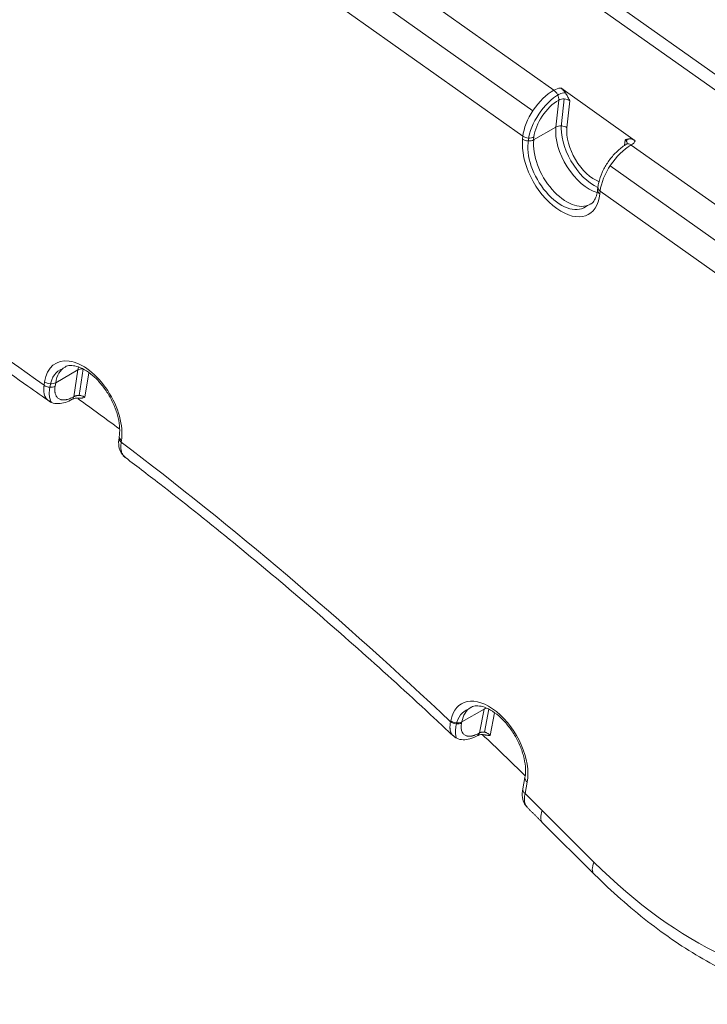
# Model space of a CAD drawing. Header units: millimetres. Extents: x 51337 to 61814, y -21781 to -12277.
# Tile 364 of 378: x 61723 to 61736, y -21437 to -21419. Entities that reach past the tile are written whole.
import ezdxf

# ---------------------------------------------------------------- set-up
doc = ezdxf.new("R2010")
doc.units = ezdxf.units.MM
doc.header["$LTSCALE"] = 0.3175
doc.layers.add('1轮廓实线层', color=7, linetype='Continuous', lineweight=18)

# ---------------------------------------------------------------- blocks, each defined once
blk = doc.blocks.new('MR12-2010-Z')
at = {"layer": '1轮廓实线层'}
for p, q in [((64057.039, -21448.515), (64064.282, -21453.65)), ((64063.881, -21454.047), (64056.629, -21448.907)), ((64063.692, -21454.53), (64056.421, -21449.376)), ((64068.264, -21454.29), (64062.468, -21450.181)), ((64068.43, -21454.104), (64062.842, -21450.143)), ((64064.416, -21453.608), (64065.835, -21454.614)), ((64064.322, -21454.353), (64064.375, -21453.839)), ((64064.428, -21454.293), (64064.477, -21453.818)), ((64064.587, -21453.853), (64064.533, -21454.366)), ((64064.322, -21454.353), (64063.897, -21454.598)), ((64063.686, -21454.584), (64063.692, -21454.53)), ((64063.792, -21454.657), (64063.797, -21454.603)), ((64063.903, -21454.543), (64063.897, -21454.598)), ((64065.629, -21454.708), (64065.641, -21454.6)), ((64065.67, -21454.68), (64065.669, -21454.682)), ((64065.757, -21454.696), (64068.196, -21456.424)), ((64065.356, -21455.093), (64067.671, -21456.734)), ((64065.124, -21455.499), (64065.118, -21455.553)), ((64065.167, -21455.576), (64065.161, -21455.63)), ((64067.606, -21457.304), (64065.167, -21455.576)), ((64055.204, -21458.986), (64054.78, -21459.231)), ((64055.125, -21459.497), (64055.204, -21458.986)), ((64055.225, -21459.474), (64055.304, -21458.968)), ((64055.41, -21459.04), (64055.337, -21459.507)), ((64054.559, -21459.279), (64054.569, -21459.212)), ((64054.78, -21459.231), (64054.77, -21459.298)), ((64054.664, -21459.355), (64054.674, -21459.29)), ((64055.992, -21460.251), (64055.988, -21460.281)), ((64056.035, -21460.335), (64056.03, -21460.365)), ((64062.951, -21465.456), (64062.526, -21465.701)), ((64062.865, -21465.911), (64062.951, -21465.456)), ((64062.962, -21465.898), (64063.045, -21465.459)), ((64063.151, -21465.53), (64063.07, -21465.959)), ((64062.313, -21465.697), (64062.316, -21465.679)), ((64062.415, -21465.792), (64062.421, -21465.761)), ((64062.526, -21465.701), (64062.523, -21465.72)), ((64063.732, -21466.761), (64063.691, -21466.978)), ((64063.773, -21466.85), (64063.733, -21467.067)), ((64064.062, -21467.394), (64065.047, -21468.376)), ((64064.062, -21467.618), (64065.047, -21468.601))]:
    blk.add_line(p, q, dxfattribs=at)
for centre, major_axis, ratio, start_param, end_param in [((64064.222, -21454.223), (-0.434, -0.612), 0.508281, 3.977629, 5.548426), ((64064.327, -21454.298), (0.434, 0.612), 0.508281, 0.837227, 2.403972), ((64064.493, -21453.799), (-0.298, 0.031), 0.638997, 5.037724, 5.561323), ((64064.27, -21453.764), (-0.075, 0.13), 0.57735, 3.813544, 5.384341), ((64064.493, -21453.799), (0.149, -0.016), 0.638997, 1.557346, 2.425683), ((64064.327, -21454.298), (0.347, 0.489), 0.508281, 0.836037, 2.406833), ((64064.481, -21453.914), (0.149, -0.016), 0.638997, 0.848934, 2.41973), ((64064.954, -21454.801), (-0.45, 0.779), 0.57735, 0.671952, 2.603933), ((64064.427, -21454.427), (0.149, -0.016), 0.638997, 0.848934, 2.41973), ((64065.06, -21454.74), (-0.45, 0.779), 0.57735, 0.674341, 2.455266), ((64063.798, -21454.468), (-0.149, 0.016), 0.638997, 0.848934, 2.41973), ((64065.06, -21454.74), (0.375, -0.65), 0.57735, 3.813544, 5.666986), ((64064.424, -21455.107), (-0.525, 0.909), 0.57735, 0.671952, 3.813544), ((64063.792, -21454.523), (-0.149, 0.016), 0.638997, 0.848934, 2.41973), ((64064.424, -21455.107), (-0.45, 0.779), 0.57735, 0.669387, 3.25971), ((64064.53, -21455.046), (0.45, -0.779), 0.57735, 3.813544, 6.26703), ((64065.697, -21455.269), (0.434, 0.612), 0.508281, 0.836037, 2.406833), ((64065.535, -21454.661), (0.149, -0.016), 0.638997, 0.064123, 0.848934), ((64065.547, -21454.546), (0.149, -0.016), 0.638997, 5.637319, 6.030295), ((64065.745, -21454.81), (-0.075, 0.13), 0.57735, 5.384341, 6.28286), ((64065.547, -21454.546), (-0.298, 0.031), 0.638997, 2.41973, 2.943329), ((64065.267, -21455.569), (-0.149, 0.016), 0.638997, 6.265534, 7.132119), ((64065.273, -21455.514), (-0.149, 0.016), 0.638997, 0.000462, 0.848934), ((64049.37, -21505.522), (-30.375, 52.611), 0.57735, 5.376692, 5.497787), ((64055.302, -21459.773), (-0.525, 0.909), 0.57735, 3.764409, 6.906002), ((64055.302, -21459.773), (-0.45, 0.779), 0.57735, 6.165049, 6.903345), ((64055.408, -21459.712), (0.45, -0.779), 0.57735, 3.142226, 3.764409), ((64055.832, -21459.467), (-0.45, 0.779), 0.57735, 0.535785, 0.622816), ((64055.309, -21459.066), (-0.148, 0.023), 0.66319, 4.932454, 5.593417), ((64054.675, -21459.15), (0.148, -0.023), 0.66319, 4.022621, 5.593417), ((64054.665, -21459.218), (0.148, -0.023), 0.66319, 4.022621, 5.593417), ((64055.02, -21459.417), (-0.075, 0.13), 0.57735, 3.155334, 3.764409), ((64050.006, -21505.154), (30, -51.962), 0.57735, 2.214513, 2.233229), ((64056.136, -21460.304), (0.148, -0.023), 0.66319, 3.132177, 4.022621), ((64056.141, -21460.274), (0.148, -0.023), 0.66319, 3.153286, 4.022621), ((64049.37, -21505.522), (-30.375, 52.611), 0.57735, 5.191729, 5.342113), ((64063.045, -21466.264), (-0.525, 0.909), 0.57735, 3.733599, 6.875191), ((64063.151, -21466.203), (0.45, -0.779), 0.57735, 3.14612, 3.733599), ((64063.045, -21466.264), (-0.45, 0.779), 0.57735, 6.165052, 6.872414), ((64063.055, -21465.54), (-0.147, 0.028), 0.677548, 5.256943, 5.615084), ((64062.419, -21465.636), (0.147, -0.028), 0.677548, 4.044287, 5.615084), ((64062.422, -21465.618), (0.147, -0.028), 0.677548, 4.044287, 5.615084), ((64062.761, -21465.828), (-0.075, 0.13), 0.57735, 3.145202, 3.733599), ((64050.006, -21505.154), (30, -51.962), 0.57735, 2.026602, 2.04697), ((64063.879, -21466.789), (0.147, -0.028), 0.677548, 3.152931, 4.044287), ((64063.839, -21467.006), (0.147, -0.028), 0.677548, 3.141596, 4.044287), ((64049.37, -21505.522), (-30.375, 52.611), 0.57735, 5.148721, 5.156865), ((64064.592, -21467.087), (0.53, 0.531), 0.345066, 2.479038, 3.141597), ((64066.969, -21463.386), (3.975, -6.885), 0.57735, 5.148721, 6.936121), ((64065.577, -21468.07), (0.53, 0.531), 0.345066, 2.479038, 3.141988)]:
    blk.add_ellipse(centre, major_axis=major_axis, ratio=ratio, start_param=start_param, end_param=end_param, dxfattribs=at)
for points, knots in [([(64064.416, -21453.608), (64064.425, -21453.615), (64064.434, -21453.622), (64064.445, -21453.632), (64064.447, -21453.635), (64064.452, -21453.639), (64064.458, -21453.645), (64064.464, -21453.652), (64064.477, -21453.666), (64064.484, -21453.676), (64064.496, -21453.691), (64064.5, -21453.696), (64064.507, -21453.707), (64064.51, -21453.712), (64064.528, -21453.739), (64064.54, -21453.762), (64064.558, -21453.795), (64064.567, -21453.813), (64064.576, -21453.83), (64064.581, -21453.841), (64064.584, -21453.847), (64064.587, -21453.853)], [0, 0, 0, 0, 0.125, 0.125, 0.15625, 0.15625, 0.1875, 0.25, 0.25, 0.375, 0.375, 0.4375, 0.4375, 0.5, 0.5, 0.75, 0.75, 0.875, 0.9375, 0.9375, 1, 1, 1, 1]), ([(64065.67, -21454.68), (64065.642, -21454.697), (64065.56, -21454.751), (64065.431, -21454.868), (64065.298, -21455.037), (64065.195, -21455.223), (64065.142, -21455.38), (64065.127, -21455.47), (64065.124, -21455.499)], [0, 0, 0, 0, 0.106567, 0.306476, 0.504476, 0.702538, 0.903074, 1, 1, 1, 1]), ([(64065.641, -21454.6), (64065.642, -21454.599), (64065.644, -21454.598), (64065.648, -21454.597), (64065.653, -21454.595), (64065.666, -21454.591), (64065.677, -21454.588), (64065.691, -21454.584), (64065.699, -21454.583), (64065.71, -21454.581), (64065.714, -21454.581), (64065.722, -21454.58), (64065.726, -21454.58), (64065.738, -21454.58), (64065.747, -21454.58), (64065.763, -21454.582), (64065.772, -21454.584), (64065.785, -21454.588), (64065.79, -21454.59), (64065.799, -21454.594), (64065.804, -21454.596), (64065.817, -21454.602), (64065.826, -21454.608), (64065.835, -21454.614)], [0, 0, 0, 0, 0.03125, 0.03125, 0.0625, 0.125, 0.25, 0.25, 0.375, 0.375, 0.4375, 0.4375, 0.5, 0.5, 0.625, 0.625, 0.75, 0.75, 0.8125, 0.8125, 0.875, 0.875, 1, 1, 1, 1]), ([(64065.687, -21454.668), (64065.687, -21454.668), (64065.685, -21454.669), (64065.682, -21454.673), (64065.673, -21454.679), (64065.67, -21454.68)], [0, 0, 0, 0, 0.155117, 0.810002, 1, 1, 1, 1]), ([(64065.118, -21455.553), (64065.115, -21455.581), (64065.103, -21455.656), (64065.061, -21455.752), (64065.016, -21455.809), (64064.98, -21455.822), (64064.972, -21455.824)], [0, 0, 0, 0, 0.184414, 0.538818, 0.900785, 1, 1, 1, 1]), ([(64049.525, -21456.263), (64049.76, -21456.399), (64050.443, -21456.799), (64051.573, -21457.494), (64052.914, -21458.368), (64053.95, -21459.081), (64054.539, -21459.501), (64054.682, -21459.604)], [0, 0, 0, 0, 0.136583, 0.396412, 0.656269, 0.916144, 1, 1, 1, 1]), ([(64054.958, -21458.933), (64054.958, -21458.933), (64054.984, -21458.909), (64055.05, -21458.9), (64055.178, -21458.911), (64055.327, -21458.974), (64055.486, -21459.087), (64055.64, -21459.242), (64055.777, -21459.43), (64055.888, -21459.638), (64055.965, -21459.853), (64056.002, -21460.053), (64056.002, -21460.182), (64055.994, -21460.241), (64055.992, -21460.251)], [0, 0, 0, 0, 0.000832, 0.113054, 0.205306, 0.304128, 0.401134, 0.49831, 0.596224, 0.694551, 0.792734, 0.890098, 0.981245, 1, 1, 1, 1]), ([(64054.64, -21459.573), (64054.636, -21459.57), (64054.622, -21459.56), (64054.611, -21459.547), (64054.601, -21459.535), (64054.599, -21459.533), (64054.596, -21459.528), (64054.594, -21459.525), (64054.589, -21459.517), (64054.586, -21459.512), (64054.577, -21459.495), (64054.567, -21459.47), (64054.561, -21459.443), (64054.557, -21459.421), (64054.556, -21459.414), (64054.554, -21459.398), (64054.554, -21459.39), (64054.552, -21459.366), (64054.553, -21459.333), (64054.556, -21459.297), (64054.559, -21459.279)], [0, 0, 0, 0, 0.057843, 0.192437, 0.192437, 0.226085, 0.226085, 0.259734, 0.259734, 0.327031, 0.327031, 0.461625, 0.596218, 0.596218, 0.663515, 0.663515, 0.730812, 0.730812, 0.865406, 1, 1, 1, 1]), ([(64054.703, -21459.608), (64054.694, -21459.595), (64054.686, -21459.581), (64054.669, -21459.541), (64054.663, -21459.513), (64054.656, -21459.453), (64054.657, -21459.421), (64054.661, -21459.375), (64054.663, -21459.365), (64054.664, -21459.355)], [0, 0, 0, 0, 0.221741, 0.221741, 0.56273, 0.56273, 0.90372, 0.90372, 1, 1, 1, 1]), ([(64054.77, -21459.298), (64054.767, -21459.313), (64054.764, -21459.341), (64054.764, -21459.367), (64054.765, -21459.386), (64054.765, -21459.393), (64054.766, -21459.405), (64054.767, -21459.411), (64054.77, -21459.428), (64054.775, -21459.45), (64054.783, -21459.469), (64054.79, -21459.483), (64054.792, -21459.487), (64054.796, -21459.494), (64054.797, -21459.496), (64054.8, -21459.5), (64054.807, -21459.509), (64054.822, -21459.525), (64054.845, -21459.541), (64054.862, -21459.549), (64054.874, -21459.552), (64054.876, -21459.553), (64054.881, -21459.554), (64054.889, -21459.556), (64054.896, -21459.558), (64054.911, -21459.56), (64054.933, -21459.561), (64054.956, -21459.559), (64054.974, -21459.556), (64054.98, -21459.555), (64054.989, -21459.553), (64054.992, -21459.552), (64054.999, -21459.551), (64055.002, -21459.55), (64055.018, -21459.546), (64055.044, -21459.537), (64055.07, -21459.526), (64055.097, -21459.512), (64055.111, -21459.505), (64055.125, -21459.497)], [0, 0, 0, 0, 0.0625, 0.125, 0.125, 0.15625, 0.15625, 0.1875, 0.1875, 0.25, 0.3125, 0.3125, 0.34375, 0.34375, 0.359375, 0.359375, 0.375, 0.4375, 0.5, 0.5625, 0.5625, 0.578125, 0.578125, 0.59375, 0.625, 0.625, 0.6875, 0.75, 0.75, 0.78125, 0.78125, 0.796875, 0.796875, 0.8125, 0.8125, 0.875, 0.9375, 0.9375, 1, 1, 1, 1]), ([(64054.648, -21459.569), (64054.666, -21459.585), (64054.719, -21459.624), (64054.833, -21459.636), (64054.964, -21459.613), (64055.052, -21459.571), (64055.095, -21459.544)], [0, 0, 0, 0, 0.151175, 0.430556, 0.717135, 1, 1, 1, 1]), ([(64055.097, -21459.547), (64055.101, -21459.544), (64055.114, -21459.537), (64055.151, -21459.527), (64055.193, -21459.522), (64055.22, -21459.525), (64055.23, -21459.526)], [0, 0, 0, 0, 0.197965, 0.502864, 0.824239, 1, 1, 1, 1]), ([(64055.337, -21459.507), (64055.33, -21459.503), (64055.323, -21459.498), (64055.311, -21459.493), (64055.306, -21459.491), (64055.298, -21459.488), (64055.293, -21459.486), (64055.28, -21459.482), (64055.27, -21459.48), (64055.258, -21459.477), (64055.256, -21459.477), (64055.251, -21459.476), (64055.249, -21459.476), (64055.241, -21459.475), (64055.236, -21459.475), (64055.222, -21459.474), (64055.212, -21459.474), (64055.2, -21459.475), (64055.197, -21459.475), (64055.193, -21459.476), (64055.185, -21459.477), (64055.174, -21459.479), (64055.165, -21459.481), (64055.159, -21459.483), (64055.156, -21459.484), (64055.152, -21459.485), (64055.15, -21459.486), (64055.14, -21459.49), (64055.132, -21459.493), (64055.125, -21459.497)], [0, 0, 0, 0, 0.125, 0.125, 0.1875, 0.1875, 0.25, 0.25, 0.375, 0.375, 0.40625, 0.40625, 0.4375, 0.4375, 0.5, 0.5, 0.625, 0.625, 0.65625, 0.65625, 0.6875, 0.75, 0.8125, 0.8125, 0.84375, 0.84375, 0.875, 0.875, 1, 1, 1, 1]), ([(64055.337, -21459.507), (64055.336, -21459.508), (64055.335, -21459.508), (64055.334, -21459.509), (64055.331, -21459.509), (64055.325, -21459.511), (64055.312, -21459.515), (64055.301, -21459.518), (64055.286, -21459.522), (64055.279, -21459.523), (64055.267, -21459.525), (64055.263, -21459.525), (64055.255, -21459.526), (64055.251, -21459.526), (64055.242, -21459.526), (64055.237, -21459.526), (64055.232, -21459.525)], [0, 0, 0, 0, 0.027052, 0.027052, 0.054104, 0.108208, 0.216415, 0.432831, 0.432831, 0.649246, 0.649246, 0.757454, 0.757454, 0.865661, 0.865661, 1, 1, 1, 1]), ([(64055.99, -21460.28), (64055.979, -21460.339), (64055.977, -21460.439), (64056.02, -21460.57), (64056.075, -21460.629), (64056.107, -21460.653)], [0, 0, 0, 0, 0.391911, 0.720608, 1, 1, 1, 1]), ([(64056.03, -21460.365), (64056.027, -21460.383), (64056.025, -21460.401), (64056.023, -21460.435), (64056.023, -21460.468), (64056.026, -21460.498), (64056.029, -21460.516), (64056.029, -21460.52), (64056.031, -21460.527), (64056.032, -21460.53), (64056.034, -21460.541), (64056.036, -21460.548), (64056.042, -21460.567), (64056.052, -21460.591), (64056.065, -21460.612), (64056.076, -21460.626), (64056.079, -21460.631), (64056.086, -21460.637), (64056.088, -21460.639), (64056.092, -21460.644), (64056.094, -21460.646), (64056.099, -21460.65), (64056.102, -21460.652), (64056.105, -21460.655)], [0, 0, 0, 0, 0.136463, 0.136463, 0.272926, 0.409389, 0.409389, 0.443505, 0.443505, 0.47762, 0.47762, 0.545852, 0.545852, 0.682315, 0.818778, 0.818778, 0.887009, 0.887009, 0.921125, 0.921125, 0.955241, 0.955241, 1, 1, 1, 1]), ([(64056.066, -21460.625), (64056.299, -21460.801), (64056.974, -21461.32), (64058.088, -21462.206), (64059.402, -21463.302), (64060.707, -21464.441), (64061.69, -21465.337), (64062.238, -21465.852), (64062.357, -21465.964)], [0, 0, 0, 0, 0.109422, 0.317548, 0.525699, 0.733872, 0.942065, 1, 1, 1, 1]), ([(64062.701, -21465.427), (64062.704, -21465.424), (64062.732, -21465.401), (64062.8, -21465.39), (64062.925, -21465.403), (64063.073, -21465.467), (64063.233, -21465.581), (64063.386, -21465.737), (64063.523, -21465.926), (64063.633, -21466.135), (64063.709, -21466.349), (64063.745, -21466.549), (64063.744, -21466.683), (64063.735, -21466.746), (64063.732, -21466.761)], [0, 0, 0, 0, 0.015307, 0.115645, 0.206579, 0.303944, 0.39965, 0.495543, 0.592162, 0.689176, 0.78603, 0.882063, 0.972096, 1, 1, 1, 1]), ([(64062.357, -21465.964), (64062.351, -21465.958), (64062.344, -21465.951), (64062.335, -21465.938), (64062.332, -21465.934), (64062.327, -21465.924), (64062.324, -21465.919), (64062.317, -21465.902), (64062.309, -21465.88), (64062.304, -21465.854), (64062.302, -21465.833), (64062.301, -21465.826), (64062.301, -21465.815), (64062.301, -21465.811), (64062.301, -21465.804), (64062.301, -21465.8), (64062.301, -21465.781), (64062.303, -21465.749), (64062.309, -21465.715), (64062.313, -21465.697)], [0, 0, 0, 0, 0.125044, 0.125044, 0.197957, 0.197957, 0.27087, 0.27087, 0.416696, 0.562522, 0.562522, 0.635435, 0.635435, 0.671892, 0.671892, 0.708348, 0.708348, 0.854174, 1, 1, 1, 1]), ([(64062.428, -21466.012), (64062.422, -21466.001), (64062.418, -21465.989), (64062.408, -21465.951), (64062.405, -21465.922), (64062.405, -21465.86), (64062.408, -21465.827), (64062.415, -21465.792)], [0, 0, 0, 0, 0.200339, 0.200339, 0.602688, 0.602688, 1, 1, 1, 1]), ([(64062.523, -21465.72), (64062.52, -21465.734), (64062.516, -21465.762), (64062.515, -21465.788), (64062.515, -21465.803), (64062.515, -21465.806), (64062.515, -21465.813), (64062.515, -21465.816), (64062.516, -21465.825), (64062.517, -21465.83), (64062.519, -21465.847), (64062.523, -21465.869), (64062.53, -21465.888), (64062.536, -21465.901), (64062.539, -21465.905), (64062.543, -21465.913), (64062.546, -21465.917), (64062.554, -21465.928), (64062.566, -21465.942), (64062.588, -21465.957), (64062.605, -21465.965), (64062.616, -21465.968), (64062.619, -21465.969), (64062.623, -21465.97), (64062.631, -21465.972), (64062.638, -21465.973), (64062.653, -21465.975), (64062.674, -21465.976), (64062.697, -21465.974), (64062.714, -21465.971), (64062.72, -21465.97), (64062.73, -21465.968), (64062.733, -21465.967), (64062.739, -21465.965), (64062.742, -21465.965), (64062.758, -21465.96), (64062.784, -21465.952), (64062.81, -21465.94), (64062.837, -21465.927), (64062.851, -21465.919), (64062.865, -21465.911)], [0, 0, 0, 0, 0.0625, 0.125, 0.125, 0.140625, 0.140625, 0.15625, 0.15625, 0.1875, 0.1875, 0.25, 0.3125, 0.3125, 0.34375, 0.34375, 0.375, 0.375, 0.4375, 0.5, 0.5625, 0.5625, 0.578125, 0.578125, 0.59375, 0.625, 0.625, 0.6875, 0.75, 0.75, 0.78125, 0.78125, 0.796875, 0.796875, 0.8125, 0.8125, 0.875, 0.9375, 0.9375, 1, 1, 1, 1]), ([(64062.36, -21465.959), (64062.381, -21465.982), (64062.437, -21466.026), (64062.554, -21466.049), (64062.688, -21466.028), (64062.783, -21465.992), (64062.834, -21465.958), (64062.836, -21465.957)], [0, 0, 0, 0, 0.181331, 0.434659, 0.69114, 0.987244, 1, 1, 1, 1]), ([(64062.837, -21465.958), (64062.841, -21465.955), (64062.853, -21465.949), (64062.887, -21465.941), (64062.929, -21465.941), (64062.956, -21465.948), (64062.967, -21465.951)], [0, 0, 0, 0, 0.213187, 0.499656, 0.797594, 1, 1, 1, 1]), ([(64063.07, -21465.959), (64063.064, -21465.952), (64063.057, -21465.945), (64063.046, -21465.936), (64063.042, -21465.933), (64063.034, -21465.927), (64063.029, -21465.925), (64063.016, -21465.917), (64063.008, -21465.913), (64062.994, -21465.907), (64062.989, -21465.906), (64062.98, -21465.902), (64062.975, -21465.901), (64062.961, -21465.898), (64062.951, -21465.896), (64062.939, -21465.895), (64062.937, -21465.895), (64062.932, -21465.895), (64062.925, -21465.895), (64062.914, -21465.896), (64062.905, -21465.897), (64062.899, -21465.899), (64062.897, -21465.899), (64062.892, -21465.9), (64062.89, -21465.901), (64062.88, -21465.904), (64062.872, -21465.907), (64062.865, -21465.911)], [0, 0, 0, 0, 0.125, 0.125, 0.1875, 0.1875, 0.25, 0.25, 0.375, 0.375, 0.4375, 0.4375, 0.5, 0.5, 0.625, 0.625, 0.65625, 0.65625, 0.6875, 0.75, 0.8125, 0.8125, 0.84375, 0.84375, 0.875, 0.875, 1, 1, 1, 1]), ([(64063.07, -21465.959), (64063.069, -21465.959), (64063.068, -21465.959), (64063.066, -21465.959), (64063.063, -21465.959), (64063.056, -21465.959), (64063.05, -21465.959), (64063.038, -21465.959), (64063.03, -21465.959), (64063.013, -21465.958), (64063.004, -21465.957), (64062.992, -21465.955), (64062.987, -21465.954), (64062.979, -21465.953), (64062.974, -21465.952), (64062.97, -21465.95), (64062.969, -21465.95), (64062.969, -21465.95)], [0, 0, 0, 0, 0.030955, 0.030955, 0.06191, 0.12382, 0.24764, 0.24764, 0.49528, 0.49528, 0.742919, 0.742919, 0.866739, 0.866739, 0.990559, 0.990559, 1, 1, 1, 1]), ([(64063.693, -21466.977), (64063.68, -21467.035), (64063.676, -21467.134), (64063.708, -21467.256), (64063.755, -21467.307), (64063.776, -21467.325)], [0, 0, 0, 0, 0.431766, 0.78489, 1, 1, 1, 1]), ([(64063.733, -21467.067), (64063.729, -21467.084), (64063.726, -21467.101), (64063.722, -21467.134), (64063.719, -21467.165), (64063.72, -21467.194), (64063.722, -21467.215), (64063.723, -21467.222), (64063.725, -21467.235), (64063.726, -21467.241), (64063.731, -21467.259), (64063.739, -21467.282), (64063.75, -21467.302), (64063.759, -21467.315), (64063.764, -21467.322), (64063.77, -21467.328), (64063.772, -21467.33), (64063.772, -21467.33), (64063.773, -21467.331)], [0, 0, 0, 0, 0.147205, 0.147205, 0.29441, 0.441615, 0.441615, 0.515218, 0.515218, 0.58882, 0.58882, 0.736025, 0.883231, 0.883231, 0.956833, 0.993634, 0.993634, 1, 1, 1, 1]), ([(64065.047, -21468.601), (64065.134, -21468.687), (64065.385, -21468.93), (64065.812, -21469.307), (64066.33, -21469.712), (64066.859, -21470.07), (64067.395, -21470.379), (64067.935, -21470.637), (64068.475, -21470.84), (64069.012, -21470.985), (64069.539, -21471.071), (64070.053, -21471.097), (64070.547, -21471.063), (64071.018, -21470.969), (64071.436, -21470.828), (64071.686, -21470.703), (64071.794, -21470.641)], [0, 0, 0, 0, 0.040123, 0.115904, 0.19185, 0.267968, 0.344248, 0.420645, 0.497033, 0.573215, 0.648929, 0.723871, 0.797767, 0.870469, 0.942029, 1, 1, 1, 1])]:
    blk.add_open_spline(points, degree=3, knots=knots, dxfattribs=at)
blk.add_open_spline([(64063.773, -21467.331), (64064.062, -21467.618)], degree=1, dxfattribs=at)

msp = doc.modelspace()

# ---------------------------------------------------------------- block references
at = {"layer": '1轮廓实线层', "lineweight": 18}
msp.add_blockref('MR12-2010-Z', (-2331.14, 33.77948), dxfattribs=at)

doc.saveas('drawing.dxf')
